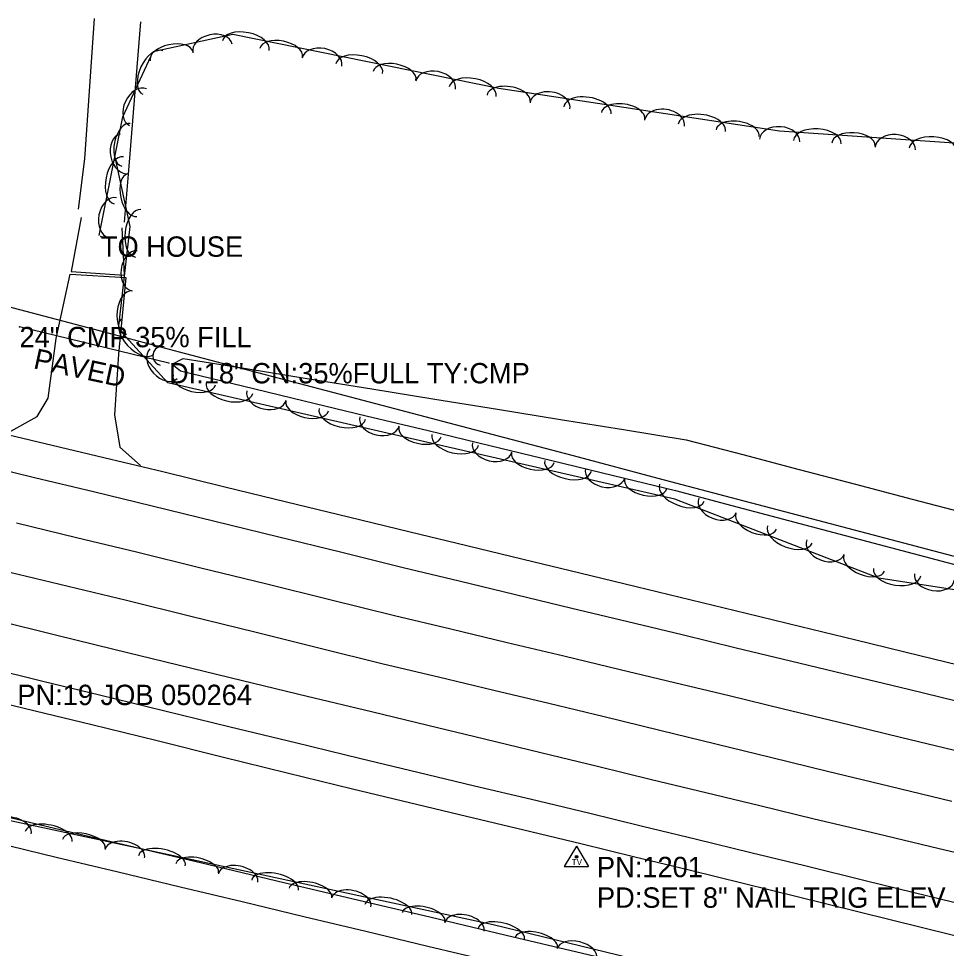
# Model space of a CAD drawing. Extents: x 1441650 to 1491889, y 345904 to 358319.
# Drawn here: x 1463482.1 to 1463709.9, y 350234.6 to 350462.9 of the extents above; entities that cross this region are included whole.
import ezdxf

# ---------------------------------------------------------------- set-up
doc = ezdxf.new("R2010")
doc.units = 0
for name, color, linetype in [('S_CROSS_DRAIN', 7, 'Continuous'), ('S_CROSS_DRAIN_ANNOT', 7, 'Continuous'), ('S_DITCHLINE', 7, 'Continuous'), ('S_DRG_PT_SYM', 7, 'Continuous'), ('S_EDGE_PAVEMENT', 7, 'Continuous'), ('S_GRAVEL_ROAD', 7, 'Continuous'), ('S_MSC_PT_SYM', 7, 'Continuous'), ('S_PARKING', 7, 'Continuous'), ('S_PARKING_ANNOT', 7, 'Continuous'), ('S_PAVEMENT_CROWN', 7, 'Continuous'), ('S_PRIMARY_CTL_ANNOT', 7, 'Continuous'), ('S_SECONDARY_CTL', 7, 'Continuous'), ('S_SECONDARY_CTL_ANNOT', 7, 'Continuous'), ('S_SHOULDER', 7, 'Continuous'), ('S_SURVEY_TEXT_ANNOT', 7, 'Continuous'), ('S_TREE', 7, 'Continuous')]:
    doc.layers.add(name, color=color, linetype=linetype)

msp = doc.modelspace()

# ---------------------------------------------------------------- linework, layer by layer
at = {"layer": 'S_CROSS_DRAIN'}
msp.add_line((1463519.02, 350378.32), (1463482.33, 350387.19), dxfattribs=at)
msp.add_arc((1463517.35, 350380.07), 2.3, 77.5588, 257.8879, dxfattribs=at)
at = {"layer": 'S_DITCHLINE'}
for points in [[(1463519.79, 350378), (1463522.53, 350379.45), (1463537.97, 350376.95), (1463553.4, 350374.46), (1463568.84, 350371.97), (1463584.27, 350369.47), (1463599.71, 350366.98), (1463615.14, 350364.49), (1463630.58, 350361.99), (1463646.01, 350359.5), (1463659.87, 350355.85), (1463673.72, 350352.2), (1463687.58, 350348.55), (1463701.43, 350344.91), (1463715.29, 350341.26)], [(1463519.78, 350378), (1463521.89, 350376.38), (1463537.07, 350372.72), (1463552.25, 350369.05), (1463567.43, 350365.38), (1463582.61, 350361.72), (1463597.79, 350358.05), (1463612.97, 350354.39), (1463628.15, 350350.72), (1463643.33, 350347.06), (1463657.23, 350343.36), (1463671.13, 350339.67), (1463685.02, 350335.97), (1463698.92, 350332.28), (1463712.82, 350328.58)], [(1463328.27, 350296.74), (1463342.19, 350293.28), (1463356.11, 350289.82), (1463370.03, 350286.36), (1463385.19, 350282.69), (1463400.36, 350279.02), (1463415.52, 350275.36), (1463430.69, 350271.69), (1463445.85, 350268.02), (1463461.02, 350264.36), (1463476.18, 350260.69), (1463491.35, 350257.02), (1463506.55, 350253.39), (1463521.75, 350249.75), (1463536.95, 350246.12), (1463552.16, 350242.48), (1463567.36, 350238.85), (1463582.56, 350235.21), (1463597.76, 350231.58)]]:
    msp.add_lwpolyline(points, dxfattribs=at)
at = {"layer": 'S_DRG_PT_SYM'}
for points in [[(1463482.33, 350387.19), (1463482.33, 350387.24), (1463482.33, 350387.19), (1463482.28, 350387.19), (1463482.33, 350387.19), (1463482.33, 350387.14), (1463482.33, 350387.19), (1463482.38, 350387.19)], [(1463519.02, 350378.32), (1463519.02, 350378.37), (1463519.02, 350378.32), (1463518.97, 350378.32), (1463519.02, 350378.32), (1463519.02, 350378.27), (1463519.02, 350378.32), (1463519.07, 350378.32)]]:
    msp.add_lwpolyline(points, dxfattribs=at)
at = {"layer": 'S_EDGE_PAVEMENT'}
for points in [[(1463479.47, 350361.15), (1463486.63, 350365.21), (1463489.37, 350369.72), (1463491.31, 350384.36), (1463494.77, 350400.11), (1463508.46, 350399.34), (1463506.59, 350380.49), (1463505.65, 350365.6), (1463506.93, 350357.65), (1463512.04, 350353.19)], [(1463471.6, 350353.73), (1463486.03, 350350.24), (1463500.46, 350346.74), (1463514.89, 350343.24), (1463530.29, 350339.47), (1463545.69, 350335.7), (1463561.09, 350331.93), (1463576.49, 350328.16), (1463590.29, 350324.83), (1463604.08, 350321.5), (1463617.88, 350318.17), (1463631.67, 350314.84), (1463644.97, 350311.64), (1463658.27, 350308.44), (1463671.57, 350305.25), (1463684.86, 350302.05), (1463700.58, 350298.25), (1463716.3, 350294.45)], [(1463474.15, 350303.65), (1463488.06, 350300.26), (1463501.97, 350296.86), (1463518.01, 350292.96), (1463534.05, 350289.05), (1463550.09, 350285.15), (1463566.13, 350281.24), (1463580.09, 350277.9), (1463594.05, 350274.56), (1463608.01, 350271.22), (1463621.97, 350267.88), (1463635.26, 350264.65), (1463648.55, 350261.41), (1463661.84, 350258.18), (1463675.13, 350254.95), (1463690.24, 350251.24), (1463705.35, 350247.54), (1463720.46, 350243.84)]]:
    msp.add_lwpolyline(points, dxfattribs=at)
at = {"layer": 'S_GRAVEL_ROAD'}
msp.add_lwpolyline([(1463497.46, 350414.06), (1463494.98, 350400.75), (1463508.13, 350399.88), (1463507.5, 350411.54)], dxfattribs=at)
at = {"layer": 'S_MSC_PT_SYM'}
msp.add_lwpolyline([(1463502.3, 350409.4), (1463502.3, 350409.45), (1463502.3, 350409.4), (1463502.25, 350409.4), (1463502.3, 350409.4), (1463502.3, 350409.35), (1463502.3, 350409.4), (1463502.35, 350409.4)], dxfattribs=at)
at = {"layer": 'S_PARKING'}
for points in [[(1463496.78, 350416.11), (1463498.4, 350428.46), (1463500.73, 350462.86)], [(1463512.05, 350462.07), (1463509.16, 350426.68), (1463508, 350412.9)]]:
    msp.add_lwpolyline(points, dxfattribs=at)
at = {"layer": 'S_PAVEMENT_CROWN'}
for points in [[(1463481.56, 350339.07), (1463496.29, 350335.52), (1463511.02, 350331.98), (1463526.85, 350328.07), (1463542.69, 350324.16), (1463558.52, 350320.25), (1463574.36, 350316.34), (1463588.22, 350313.04), (1463602.08, 350309.73), (1463615.94, 350306.42), (1463629.8, 350303.11), (1463643.15, 350299.9), (1463656.51, 350296.68), (1463669.86, 350293.47), (1463683.22, 350290.26), (1463698.57, 350286.51), (1463713.93, 350282.76)], [(1463479.98, 350326.94), (1463494.29, 350323.53), (1463508.6, 350320.12), (1463524.35, 350316.21), (1463540.1, 350312.3), (1463555.85, 350308.39), (1463571.6, 350304.48), (1463585.16, 350301.26), (1463598.73, 350298.03), (1463612.29, 350294.8), (1463625.85, 350291.58), (1463639.56, 350288.21), (1463653.27, 350284.83), (1463666.99, 350281.46), (1463680.7, 350278.09), (1463695.97, 350274.43), (1463711.23, 350270.76)], [(1463476.92, 350315.1), (1463491.19, 350311.6), (1463505.47, 350308.1), (1463521.29, 350304.26), (1463537.1, 350300.42), (1463552.92, 350296.58), (1463568.73, 350292.74), (1463582.6, 350289.39), (1463596.46, 350286.04), (1463610.33, 350282.69), (1463624.19, 350279.34), (1463637.5, 350276.12), (1463650.8, 350272.9), (1463664.1, 350269.68), (1463677.41, 350266.46), (1463692.76, 350262.81), (1463708.1, 350259.17), (1463723.45, 350255.52)]]:
    msp.add_lwpolyline(points, dxfattribs=at)
at = {"layer": 'S_SECONDARY_CTL'}
for p, q in [((1463619.08, 350259.71), (1463616.07, 350254.76)), ((1463619.08, 350259.71), (1463622.03, 350254.76)), ((1463616.07, 350254.76), (1463622.03, 350254.76))]:
    msp.add_line(p, q, dxfattribs=at)
for radius in [0.311, 0.183, 0.103]:
    msp.add_circle((1463619.08, 350257.1), radius, dxfattribs=at)
at = {"layer": 'S_SHOULDER'}
for points in [[(1463474.12, 350361.97), (1463488.59, 350358.53), (1463503.06, 350355.09), (1463517.53, 350351.65), (1463532.72, 350347.95), (1463547.9, 350344.25), (1463563.08, 350340.55), (1463578.27, 350336.85), (1463592.13, 350333.5), (1463605.99, 350330.15), (1463619.85, 350326.79), (1463633.71, 350323.44), (1463647.2, 350320.17), (1463660.68, 350316.9), (1463674.16, 350313.63), (1463687.64, 350310.35), (1463703.39, 350306.53), (1463719.14, 350302.71)], [(1463472.28, 350296.29), (1463486.19, 350292.94), (1463500.1, 350289.59), (1463516.09, 350285.64), (1463532.08, 350281.68), (1463548.07, 350277.73), (1463564.06, 350273.77), (1463578.08, 350270.42), (1463592.1, 350267.08), (1463606.12, 350263.73), (1463620.14, 350260.38), (1463633.42, 350257.13), (1463646.7, 350253.88), (1463659.98, 350250.63), (1463673.26, 350247.38), (1463688.46, 350243.62), (1463703.67, 350239.87), (1463718.88, 350236.11)]]:
    msp.add_lwpolyline(points, dxfattribs=at)
at = {"layer": 'S_TREE'}
for points in [[(1463501.86, 350409.65), (1463507.71, 350438.78), (1463515.12, 350454.82), (1463534.66, 350459.04), (1463599.97, 350445.8), (1463668.93, 350435.32), (1463724.91, 350431.5)], [(1463325.64, 350432.8), (1463345.23, 350427.63), (1463364.82, 350422.46), (1463384.4, 350417.29), (1463403.99, 350412.12), (1463423.58, 350406.95), (1463443.16, 350401.78), (1463462.75, 350396.61), (1463482.34, 350391.44), (1463501.92, 350386.27), (1463521.51, 350381.1), (1463541.09, 350375.93), (1463560.68, 350370.76), (1463580.27, 350365.59), (1463599.85, 350360.42), (1463619.44, 350355.25), (1463639.03, 350350.08), (1463658.61, 350344.91), (1463678.2, 350339.74), (1463697.79, 350334.57), (1463717.37, 350329.4)], [(1463325.64, 350432.8), (1463345.23, 350427.63), (1463364.82, 350422.46), (1463384.4, 350417.29), (1463403.99, 350412.12), (1463423.58, 350406.95), (1463443.16, 350401.78), (1463462.75, 350396.61), (1463482.34, 350391.44), (1463501.92, 350386.27), (1463521.51, 350381.1), (1463541.09, 350375.93), (1463560.68, 350370.76), (1463580.27, 350365.59), (1463599.85, 350360.42), (1463619.44, 350355.25), (1463639.03, 350350.08), (1463658.61, 350344.91), (1463678.2, 350339.74), (1463697.79, 350334.57), (1463717.37, 350329.4)], [(1463756.47, 350315.73), (1463693.28, 350325.54), (1463643.21, 350344.88), (1463518.75, 350373.47), (1463506.59, 350386.72), (1463509.51, 350411.83), (1463505.54, 350430)], [(1462868.5, 350414.38), (1463017.86, 350381.68), (1463117.49, 350357.12), (1463215.02, 350334.49), (1463345.66, 350304.01), (1463411.53, 350286.3), (1463460.91, 350270.11), (1463524.69, 350256.47), (1463598.6, 350240.48), (1463668.91, 350223.41), (1463753.36, 350204.42), (1463824.47, 350183.55), (1463894.69, 350168.53)], [(1463320.3, 350304.6), (1463339.07, 350300.15), (1463357.83, 350295.7), (1463376.6, 350291.26), (1463395.36, 350286.81), (1463414.13, 350282.37), (1463432.9, 350277.92), (1463451.66, 350273.48), (1463470.43, 350269.03), (1463489.19, 350264.58), (1463507.96, 350260.14), (1463526.72, 350255.69), (1463545.49, 350251.25), (1463564.25, 350246.8), (1463583.02, 350242.36), (1463601.78, 350237.91), (1463620.55, 350233.47), (1463639.31, 350229.02), (1463658.08, 350224.57), (1463676.85, 350220.13), (1463695.61, 350215.68), (1463714.38, 350211.24)], [(1463320.3, 350304.6), (1463339.07, 350300.15), (1463357.83, 350295.7), (1463376.6, 350291.26), (1463395.36, 350286.81), (1463414.13, 350282.37), (1463432.9, 350277.92), (1463451.66, 350273.48), (1463470.43, 350269.03), (1463489.19, 350264.58), (1463507.96, 350260.14), (1463526.72, 350255.69), (1463545.49, 350251.25), (1463564.25, 350246.8), (1463583.02, 350242.36), (1463601.78, 350237.91), (1463620.55, 350233.47), (1463639.31, 350229.02), (1463658.08, 350224.57), (1463676.85, 350220.13), (1463695.61, 350215.68), (1463714.38, 350211.24)]]:
    msp.add_lwpolyline(points, dxfattribs=at)
for centre, major_axis, ratio, start_param, end_param in [((1463529.73, 350455.54), (-4.84, -1.05), 0.68531, 3.141593, 6.283185), ((1463537.87, 350456.23), (-5.75, 1.17), 0.55008, 3.141593, 6.283185), ((1463519.61, 350453.62), (-5.23, -1.13), 0.540699, 3.141593, 6.283185), ((1463546.56, 350454.47), (-5.24, 1.06), 0.540699, 3.141593, 6.283185), ((1463515.06, 350449.63), (-2.46, -5.33), 0.550078, 3.141593, 6.283185), ((1463556.6, 350452.16), (-4.86, 0.98), 0.685311, 3.141593, 6.283185), ((1463565.73, 350450.58), (-5.75, 1.17), 0.55008, 3.141593, 6.283185), ((1463574.42, 350448.82), (-5.24, 1.06), 0.540699, 3.141593, 6.283185), ((1463584.46, 350446.51), (-4.86, 0.98), 0.685311, 3.141593, 6.283185), ((1463593.59, 350444.93), (-5.75, 1.17), 0.55008, 3.141593, 6.283185), ((1463511.41, 350441.12), (-2.08, -4.5), 0.685308, 3.141593, 6.283185), ((1463602.41, 350443.28), (-5.29, 0.8), 0.540699, 3.141592, 6.283185), ((1463612.55, 350441.48), (-4.9, 0.74), 0.685311, 3.141592, 6.283185), ((1463621.74, 350440.34), (-5.8, 0.88), 0.55008, 3.141592, 6.283185), ((1463630.51, 350439.01), (-5.29, 0.8), 0.540699, 3.141592, 6.283185), ((1463640.66, 350437.2), (-4.9, 0.74), 0.685311, 3.141592, 6.283185), ((1463649.85, 350436.07), (-5.8, 0.88), 0.55008, 3.141592, 6.283185), ((1463508.48, 350431.87), (-1.05, -5.24), 0.540697, 3.141593, 6.283185), ((1463658.62, 350434.74), (-5.29, 0.8), 0.540699, 3.141592, 6.283185), ((1463668.96, 350432.93), (-4.94, 0.34), 0.68531, 3.141593, 6.283185), ((1463678.21, 350432.56), (-5.85, 0.4), 0.55008, 3.141593, 6.283185), ((1463508.06, 350429.66), (1.06, -4.84), 0.685309, 3.141593, 6.283185), ((1463687.06, 350431.95), (-5.33, 0.36), 0.540699, 3.141593, 6.283185), ((1463697.32, 350430.99), (-4.94, 0.34), 0.68531, 3.141593, 6.283185), ((1463706.58, 350430.62), (-5.85, 0.4), 0.55008, 3.141593, 6.283185), ((1463506.74, 350423.17), (-1.15, -5.75), 0.550078, 3.141593, 6.283185), ((1463510, 350419.54), (1.14, -5.22), 0.540698, 3.141593, 6.283185), ((1463505.17, 350414.04), (-0.97, -4.86), 0.685308, 3.141593, 6.283185), ((1463511.45, 350410.15), (-0.68, -5.83), 0.550078, 3.141593, 6.283185), ((1463510.64, 350400.92), (-0.57, -4.92), 0.685308, 3.141593, 6.283185), ((1463509.19, 350390.72), (-0.62, -5.31), 0.540697, 3.141593, 6.283185), ((1463511.25, 350384.77), (3.97, -4.32), 0.550079, 3.141593, 6.283185), ((1463517.71, 350378.13), (3.35, -3.65), 0.68531, 3.141593, 6.283185), ((1463525.24, 350374.16), (5.21, -1.2), 0.540707, 3.141594, 6.283186), ((1463533.88, 350372.17), (5.72, -1.31), 0.550088, 3.141594, 6.283186), ((1463542.96, 350370.35), (4.83, -1.11), 0.685321, 3.141595, 6.283187), ((1463552.94, 350367.79), (5.21, -1.2), 0.540707, 3.141594, 6.283186), ((1463561.58, 350365.81), (5.72, -1.31), 0.550088, 3.141594, 6.283186), ((1463570.67, 350363.99), (4.83, -1.11), 0.685321, 3.141595, 6.283187), ((1463580.65, 350361.43), (5.21, -1.2), 0.540707, 3.141594, 6.283186), ((1463589.29, 350359.44), (5.72, -1.31), 0.550088, 3.141594, 6.283186), ((1463598.37, 350357.63), (4.83, -1.11), 0.685321, 3.141595, 6.283187), ((1463608.35, 350355.07), (5.21, -1.2), 0.540707, 3.141594, 6.283186), ((1463616.99, 350353.08), (5.72, -1.31), 0.550088, 3.141594, 6.283186), ((1463626.08, 350351.26), (4.83, -1.11), 0.685321, 3.141595, 6.283187), ((1463636.06, 350348.7), (5.21, -1.2), 0.540707, 3.141594, 6.283186), ((1463644.95, 350346.48), (5.47, -2.11), 0.55008, 3.141593, 6.283185), ((1463653.68, 350343.39), (4.62, -1.79), 0.685311, 3.141593, 6.283185), ((1463663.19, 350339.44), (4.99, -1.93), 0.540699, 3.141593, 6.283185), ((1463671.46, 350336.24), (5.47, -2.11), 0.55008, 3.141593, 6.283185), ((1463680.19, 350333.15), (4.62, -1.79), 0.685311, 3.141593, 6.283185), ((1463689.71, 350329.19), (4.99, -1.93), 0.540699, 3.141593, 6.283185), ((1463697.78, 350326.98), (5.8, -0.9), 0.55008, 3.141593, 6.283185), ((1463706.96, 350325.82), (4.9, -0.76), 0.685311, 3.141593, 6.283185), ((1463480.38, 350263.8), (-4.85, 1.02), 0.602342, 3.136032, 6.277625), ((1463489.48, 350262.09), (-5.74, 1.22), 0.483487, 3.137881, 6.279474), ((1463498.15, 350260.24), (-5.23, 1.11), 0.475243, 3.137982, 6.279574), ((1463508.18, 350257.86), (-4.85, 1.02), 0.602342, 3.136032, 6.277625), ((1463517.28, 350256.15), (-5.74, 1.22), 0.483487, 3.137881, 6.279474), ((1463525.96, 350254.29), (-5.23, 1.13), 0.475233, 3.140737, 6.28233), ((1463535.98, 350251.89), (-4.84, 1.04), 0.602336, 3.140275, 6.281868), ((1463545.07, 350250.16), (-5.74, 1.24), 0.483478, 3.140713, 6.282306), ((1463553.74, 350248.28), (-5.23, 1.13), 0.475233, 3.140737, 6.28233), ((1463563.76, 350245.88), (-4.84, 1.04), 0.602336, 3.140275, 6.281868), ((1463572.86, 350244.15), (-5.74, 1.24), 0.483478, 3.140713, 6.282306), ((1463581.53, 350242.27), (-5.23, 1.13), 0.475233, 3.140737, 6.28233), ((1463591.55, 350239.87), (-4.84, 1.04), 0.602336, 3.140275, 6.281868), ((1463600.59, 350238.08), (-5.7, 1.39), 0.48345, 3.141556, 6.283149), ((1463609.2, 350235.99), (-5.2, 1.26), 0.475206, 3.141557, 6.28315), ((1463619.16, 350233.34), (-4.82, 1.17), 0.602301, 3.141538, 6.28313)]:
    msp.add_ellipse(centre, major_axis=major_axis, ratio=ratio, start_param=start_param, end_param=end_param, dxfattribs=at)

# ---------------------------------------------------------------- texts
at = {"layer": 'S_CROSS_DRAIN_ANNOT'}
for s, p in [('24" CMP 35% FILL', (1463482.33, 350382.19)), ('DI:18" CN:35%FULL TY:CMP', (1463519.02, 350373.32))]:
    msp.add_text(s, height=5, dxfattribs=at).set_placement(p)
at = {"layer": 'S_PARKING_ANNOT'}
msp.add_text('PAVED', height=5, rotation=347.8089, dxfattribs=at).set_placement((1463485.53, 350377.06))
at = {"layer": 'S_PRIMARY_CTL_ANNOT'}
msp.add_text('PD:STD AHTD MON.STAMPED PN:19 JOB 050264', height=5, dxfattribs=at).set_placement((1463383.72, 350294.35))
at = {"layer": 'S_SECONDARY_CTL'}
msp.add_text('TV', height=1.5, rotation=360, dxfattribs=at).set_placement((1463617.88, 350255.09))
at = {"layer": 'S_SECONDARY_CTL_ANNOT'}
for s, p in [('PN:1201', (1463624.08, 350252.1)), ('PD:SET 8" NAIL TRIG ELEV', (1463624.08, 350244.6))]:
    msp.add_text(s, height=5, dxfattribs=at).set_placement(p)
at = {"layer": 'S_SURVEY_TEXT_ANNOT'}
msp.add_text('TO HOUSE', height=5, dxfattribs=at).set_placement((1463502.3, 350404.4))

doc.saveas('drawing.dxf')
